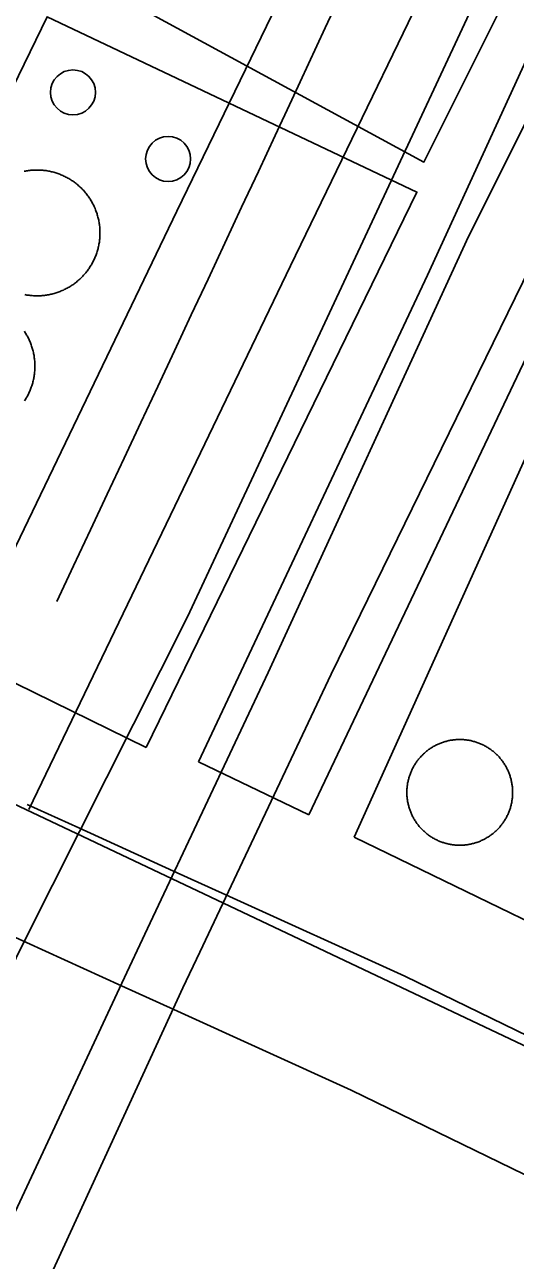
# Model space of a CAD drawing. Extents: x 3683613 to 3738215, y 469626 to 495384.
# Drawn here: x 3700472.5 to 3700589.3, y 478152 to 478446.3 of the extents above; entities that cross this region are included whole.
import ezdxf

# ---------------------------------------------------------------- set-up
doc = ezdxf.new("R2010")
doc.units = 0
for name, color, linetype in [('V-DOMW-TANK', 7, 'Continuous'), ('V-RAIL-TRAK', 7, 'Continuous'), ('V-ROAD-CNTR', 7, 'Continuous'), ('V-UTIL-LINE', 7, 'Continuous')]:
    doc.layers.add(name, color=color, linetype=linetype)

msp = doc.modelspace()

# ---------------------------------------------------------------- linework, layer by layer
at = {"layer": 'V-DOMW-TANK'}
for points in [[(3700472.41, 478411.36), (3700472.67, 478411.41), (3700472.92, 478411.46), (3700473.18, 478411.5), (3700473.44, 478411.54), (3700473.7, 478411.57), (3700473.96, 478411.6), (3700474.22, 478411.62), (3700474.48, 478411.64), (3700474.74, 478411.66), (3700475, 478411.67), (3700475.26, 478411.67), (3700475.53, 478411.67), (3700475.79, 478411.67), (3700476.05, 478411.66), (3700476.31, 478411.65), (3700476.57, 478411.63), (3700476.83, 478411.61), (3700477.09, 478411.58), (3700477.35, 478411.55), (3700477.61, 478411.52), (3700477.87, 478411.47), (3700478.13, 478411.43), (3700478.38, 478411.38), (3700478.64, 478411.33), (3700478.9, 478411.27), (3700479.15, 478411.21), (3700479.4, 478411.14), (3700479.65, 478411.07), (3700479.9, 478410.99), (3700480.15, 478410.91), (3700480.4, 478410.83), (3700480.65, 478410.74), (3700480.89, 478410.65), (3700481.13, 478410.55), (3700481.37, 478410.45), (3700481.61, 478410.34), (3700481.85, 478410.23), (3700482.09, 478410.12), (3700482.32, 478410), (3700482.55, 478409.88), (3700482.78, 478409.75), (3700483.01, 478409.62), (3700483.23, 478409.49), (3700483.45, 478409.35), (3700483.67, 478409.21), (3700483.89, 478409.06), (3700484.11, 478408.91), (3700484.32, 478408.76), (3700484.53, 478408.6), (3700484.73, 478408.44), (3700484.94, 478408.28), (3700485.14, 478408.11), (3700485.34, 478407.94), (3700485.53, 478407.77), (3700485.72, 478407.59), (3700485.91, 478407.41), (3700486.1, 478407.22), (3700486.28, 478407.04), (3700486.46, 478406.85), (3700486.63, 478406.65), (3700486.81, 478406.45), (3700486.98, 478406.26), (3700487.14, 478406.05), (3700487.3, 478405.85), (3700487.46, 478405.64)], [(3700487.46, 478405.64), (3700487.62, 478405.43), (3700487.77, 478405.21), (3700487.91, 478405), (3700488.05, 478404.78), (3700488.19, 478404.56), (3700488.33, 478404.33), (3700488.46, 478404.1), (3700488.59, 478403.88), (3700488.71, 478403.65), (3700488.83, 478403.42), (3700488.95, 478403.18), (3700489.06, 478402.95), (3700489.16, 478402.7), (3700489.27, 478402.47), (3700489.37, 478402.22), (3700489.46, 478401.98), (3700489.55, 478401.73), (3700489.64, 478401.49), (3700489.72, 478401.24), (3700489.79, 478400.99), (3700489.87, 478400.74), (3700489.94, 478400.48), (3700490, 478400.23), (3700490.06, 478399.98), (3700490.11, 478399.72), (3700490.17, 478399.46), (3700490.21, 478399.21), (3700490.25, 478398.95), (3700490.29, 478398.69), (3700490.32, 478398.43), (3700490.35, 478398.17), (3700490.38, 478397.91), (3700490.39, 478397.65), (3700490.41, 478397.39), (3700490.42, 478397.13), (3700490.42, 478396.86), (3700490.42, 478396.6), (3700490.42, 478396.34), (3700490.41, 478396.08), (3700490.4, 478395.82), (3700490.38, 478395.56), (3700490.36, 478395.3), (3700490.33, 478395.04), (3700490.3, 478394.78), (3700490.27, 478394.52), (3700490.23, 478394.26), (3700490.18, 478394), (3700490.13, 478393.75), (3700490.08, 478393.49), (3700490.02, 478393.23), (3700489.96, 478392.98), (3700489.89, 478392.73), (3700489.82, 478392.48), (3700489.74, 478392.23), (3700489.66, 478391.98), (3700489.58, 478391.73), (3700489.49, 478391.48), (3700489.4, 478391.24), (3700489.3, 478391), (3700489.2, 478390.75), (3700489.1, 478390.52), (3700488.98, 478390.28), (3700488.87, 478390.04), (3700488.75, 478389.81), (3700488.63, 478389.58), (3700488.5, 478389.35), (3700488.37, 478389.12), (3700488.24, 478388.9), (3700488.1, 478388.68), (3700487.96, 478388.46), (3700487.81, 478388.24), (3700487.67, 478388.02), (3700487.51, 478387.81), (3700487.36, 478387.6), (3700487.19, 478387.4), (3700487.03, 478387.19), (3700486.86, 478386.99), (3700486.69, 478386.79), (3700486.52, 478386.6), (3700486.34, 478386.41), (3700486.16, 478386.22), (3700485.97, 478386.03), (3700485.79, 478385.85), (3700485.6, 478385.67), (3700485.4, 478385.5), (3700485.21, 478385.33), (3700485.01, 478385.16), (3700484.8, 478384.99), (3700484.6, 478384.83), (3700484.39, 478384.67), (3700484.18, 478384.51), (3700483.96, 478384.36), (3700483.75, 478384.22), (3700483.53, 478384.08), (3700483.31, 478383.94), (3700483.08, 478383.8), (3700482.86, 478383.67), (3700482.63, 478383.54), (3700482.4, 478383.42), (3700482.17, 478383.3)], [(3700482.17, 478383.3), (3700481.93, 478383.18), (3700481.7, 478383.07), (3700481.46, 478382.97), (3700481.22, 478382.86), (3700480.97, 478382.77), (3700480.73, 478382.67), (3700480.48, 478382.58), (3700480.24, 478382.49), (3700479.99, 478382.41), (3700479.74, 478382.34), (3700479.49, 478382.26), (3700479.23, 478382.19), (3700478.98, 478382.13), (3700478.73, 478382.07), (3700478.47, 478382.02), (3700478.22, 478381.96), (3700477.96, 478381.92), (3700477.7, 478381.88), (3700477.44, 478381.84), (3700477.18, 478381.81), (3700476.92, 478381.78), (3700476.66, 478381.76), (3700476.4, 478381.74), (3700476.14, 478381.72), (3700475.88, 478381.71), (3700475.62, 478381.71), (3700475.35, 478381.71), (3700475.09, 478381.71), (3700474.83, 478381.72), (3700474.57, 478381.73), (3700474.31, 478381.75), (3700474.05, 478381.77), (3700473.79, 478381.8), (3700473.53, 478381.83), (3700473.27, 478381.86), (3700473.01, 478381.9), (3700472.75, 478381.95), (3700472.5, 478382)], [(3700472.42, 478373.26), (3700472.56, 478373.04), (3700472.7, 478372.82), (3700472.83, 478372.6), (3700472.96, 478372.37), (3700473.09, 478372.14), (3700473.22, 478371.91), (3700473.33, 478371.68), (3700473.45, 478371.44), (3700473.56, 478371.21), (3700473.67, 478370.97), (3700473.77, 478370.73), (3700473.87, 478370.48), (3700473.97, 478370.24), (3700474.06, 478370), (3700474.14, 478369.75), (3700474.22, 478369.5), (3700474.3, 478369.25), (3700474.38, 478369), (3700474.44, 478368.75), (3700474.5, 478368.49), (3700474.56, 478368.24), (3700474.62, 478367.98), (3700474.67, 478367.72), (3700474.72, 478367.47), (3700474.76, 478367.21), (3700474.79, 478366.95), (3700474.83, 478366.69), (3700474.86, 478366.43), (3700474.88, 478366.17), (3700474.9, 478365.91), (3700474.91, 478365.65), (3700474.92, 478365.39), (3700474.93, 478365.13), (3700474.93, 478364.86), (3700474.93, 478364.6), (3700474.92, 478364.34), (3700474.9, 478364.08), (3700474.89, 478363.82), (3700474.87, 478363.56), (3700474.84, 478363.3), (3700474.81, 478363.04), (3700474.77, 478362.78), (3700474.73, 478362.52), (3700474.69, 478362.27), (3700474.64, 478362.01), (3700474.58, 478361.75), (3700474.53, 478361.5), (3700474.47, 478361.24), (3700474.4, 478360.99), (3700474.33, 478360.74), (3700474.25, 478360.49), (3700474.17, 478360.24), (3700474.08, 478359.99), (3700474, 478359.74), (3700473.91, 478359.5), (3700473.81, 478359.26), (3700473.71, 478359.02), (3700473.6, 478358.78), (3700473.49, 478358.54), (3700473.38, 478358.31), (3700473.26, 478358.07), (3700473.14, 478357.84), (3700473.01, 478357.61), (3700472.88, 478357.38), (3700472.75, 478357.16), (3700472.61, 478356.94), (3700472.46, 478356.72)], [(3700564.73, 478268.96), (3700564.83, 478269.15), (3700564.93, 478269.35), (3700565.04, 478269.54), (3700565.15, 478269.73), (3700565.26, 478269.92), (3700565.37, 478270.11), (3700565.49, 478270.29), (3700565.61, 478270.48), (3700565.74, 478270.66), (3700565.87, 478270.84), (3700566, 478271.02), (3700566.13, 478271.19), (3700566.27, 478271.36), (3700566.41, 478271.53), (3700566.55, 478271.7), (3700566.69, 478271.86), (3700566.84, 478272.03), (3700566.99, 478272.18), (3700567.15, 478272.34), (3700567.3, 478272.49), (3700567.46, 478272.65), (3700567.62, 478272.8), (3700567.79, 478272.94), (3700567.96, 478273.08), (3700568.12, 478273.22), (3700568.3, 478273.36), (3700568.47, 478273.49), (3700568.65, 478273.62), (3700568.83, 478273.75), (3700569.01, 478273.88), (3700569.19, 478274), (3700569.38, 478274.12), (3700569.56, 478274.23), (3700569.75, 478274.34), (3700569.94, 478274.45), (3700570.14, 478274.55), (3700570.33, 478274.66), (3700570.53, 478274.76), (3700570.73, 478274.85), (3700570.93, 478274.94), (3700571.13, 478275.03), (3700571.33, 478275.11), (3700571.54, 478275.19), (3700571.74, 478275.27), (3700571.95, 478275.34), (3700572.16, 478275.41), (3700572.37, 478275.48), (3700572.58, 478275.54), (3700572.79, 478275.6), (3700573, 478275.66), (3700573.21, 478275.71), (3700573.43, 478275.76), (3700573.64, 478275.8), (3700573.86, 478275.84), (3700574.08, 478275.87), (3700574.29, 478275.91), (3700574.51, 478275.93), (3700574.73, 478275.96), (3700574.95, 478275.98), (3700575.17, 478276)], [(3700575.17, 478276), (3700575.39, 478276.01), (3700575.61, 478276.02), (3700575.83, 478276.03), (3700576.05, 478276.03), (3700576.27, 478276.03), (3700576.48, 478276.02), (3700576.7, 478276.01), (3700576.92, 478276), (3700577.14, 478275.98), (3700577.36, 478275.96), (3700577.58, 478275.94), (3700577.8, 478275.91), (3700578.02, 478275.88), (3700578.23, 478275.84), (3700578.45, 478275.8), (3700578.66, 478275.76), (3700578.88, 478275.71), (3700579.09, 478275.66), (3700579.3, 478275.6), (3700579.52, 478275.54), (3700579.73, 478275.48), (3700579.94, 478275.42), (3700580.15, 478275.35), (3700580.35, 478275.27), (3700580.56, 478275.2), (3700580.76, 478275.11), (3700580.96, 478275.03), (3700581.17, 478274.94), (3700581.37, 478274.85), (3700581.56, 478274.76), (3700581.76, 478274.66), (3700581.96, 478274.56), (3700582.15, 478274.45), (3700582.34, 478274.35), (3700582.53, 478274.23), (3700582.72, 478274.12), (3700582.9, 478274), (3700583.08, 478273.88), (3700583.27, 478273.76), (3700583.44, 478273.63), (3700583.62, 478273.5), (3700583.8, 478273.36), (3700583.97, 478273.23), (3700584.14, 478273.09), (3700584.3, 478272.95), (3700584.47, 478272.8), (3700584.63, 478272.65), (3700584.79, 478272.5), (3700584.95, 478272.35), (3700585.1, 478272.19), (3700585.25, 478272.03), (3700585.4, 478271.87), (3700585.55, 478271.7), (3700585.69, 478271.54), (3700585.83, 478271.37), (3700585.96, 478271.2), (3700586.1, 478271.02), (3700586.23, 478270.84), (3700586.36, 478270.67), (3700586.48, 478270.48), (3700586.6, 478270.3), (3700586.72, 478270.12), (3700586.84, 478269.93), (3700586.95, 478269.74), (3700587.06, 478269.55), (3700587.16, 478269.35), (3700587.26, 478269.16), (3700587.36, 478268.96), (3700587.46, 478268.77), (3700587.55, 478268.57), (3700587.63, 478268.37), (3700587.72, 478268.16), (3700587.8, 478267.96), (3700587.88, 478267.75), (3700587.95, 478267.54), (3700588.02, 478267.34), (3700588.08, 478267.13), (3700588.15, 478266.92), (3700588.21, 478266.71), (3700588.26, 478266.49), (3700588.31, 478266.28), (3700588.36, 478266.06), (3700588.4, 478265.85), (3700588.45, 478265.63), (3700588.48, 478265.42), (3700588.51, 478265.2), (3700588.54, 478264.98), (3700588.57, 478264.76), (3700588.59, 478264.54), (3700588.6, 478264.33), (3700588.62, 478264.11), (3700588.63, 478263.89), (3700588.63, 478263.67), (3700588.64, 478263.45), (3700588.63, 478263.23), (3700588.63, 478263.01), (3700588.62, 478262.79), (3700588.6, 478262.57), (3700588.59, 478262.35), (3700588.57, 478262.13)], [(3700572.58, 478251.34), (3700572.37, 478251.4), (3700572.16, 478251.47), (3700571.96, 478251.54), (3700571.75, 478251.61), (3700571.54, 478251.69), (3700571.34, 478251.77), (3700571.13, 478251.85), (3700570.94, 478251.94), (3700570.73, 478252.04), (3700570.53, 478252.13), (3700570.34, 478252.23), (3700570.14, 478252.33), (3700569.95, 478252.43), (3700569.76, 478252.54), (3700569.57, 478252.65), (3700569.38, 478252.77), (3700569.2, 478252.89), (3700569.01, 478253.01), (3700568.83, 478253.13), (3700568.65, 478253.26), (3700568.48, 478253.39), (3700568.3, 478253.52), (3700568.13, 478253.66), (3700567.96, 478253.8), (3700567.79, 478253.94), (3700567.63, 478254.09), (3700567.47, 478254.23), (3700567.31, 478254.39), (3700567.15, 478254.54), (3700567, 478254.7), (3700566.85, 478254.86), (3700566.7, 478255.02), (3700566.55, 478255.18), (3700566.41, 478255.35), (3700566.27, 478255.52), (3700566.13, 478255.69), (3700566, 478255.86), (3700565.87, 478256.04), (3700565.74, 478256.22), (3700565.62, 478256.4), (3700565.5, 478256.58), (3700565.38, 478256.77), (3700565.26, 478256.96), (3700565.15, 478257.15), (3700565.04, 478257.34), (3700564.94, 478257.53), (3700564.84, 478257.73), (3700564.74, 478257.92), (3700564.64, 478258.12), (3700564.55, 478258.32), (3700564.46, 478258.52), (3700564.38, 478258.73), (3700564.3, 478258.93), (3700564.22, 478259.14), (3700564.15, 478259.34), (3700564.08, 478259.55), (3700564.01, 478259.76), (3700563.95, 478259.97), (3700563.89, 478260.18), (3700563.83, 478260.4), (3700563.79, 478260.61), (3700563.74, 478260.82), (3700563.69, 478261.04), (3700563.65, 478261.26), (3700563.62, 478261.47), (3700563.58, 478261.69), (3700563.56, 478261.91), (3700563.53, 478262.12), (3700563.51, 478262.34), (3700563.49, 478262.56), (3700563.48, 478262.78), (3700563.47, 478263), (3700563.46, 478263.22), (3700563.46, 478263.44), (3700563.46, 478263.66), (3700563.47, 478263.88), (3700563.48, 478264.1), (3700563.49, 478264.32), (3700563.51, 478264.54), (3700563.53, 478264.76), (3700563.56, 478264.97), (3700563.58, 478265.19), (3700563.62, 478265.41), (3700563.65, 478265.63), (3700563.69, 478265.84), (3700563.74, 478266.06), (3700563.78, 478266.27), (3700563.83, 478266.48), (3700563.89, 478266.7), (3700563.95, 478266.91), (3700564.01, 478267.12), (3700564.08, 478267.33), (3700564.15, 478267.54), (3700564.22, 478267.74), (3700564.3, 478267.95), (3700564.38, 478268.16), (3700564.46, 478268.36), (3700564.55, 478268.56), (3700564.64, 478268.76), (3700564.73, 478268.96)], [(3700588.57, 478262.13), (3700588.54, 478261.91), (3700588.52, 478261.7), (3700588.48, 478261.48), (3700588.45, 478261.26), (3700588.41, 478261.04), (3700588.36, 478260.83), (3700588.31, 478260.61), (3700588.26, 478260.4), (3700588.21, 478260.19), (3700588.15, 478259.98), (3700588.09, 478259.77), (3700588.02, 478259.56), (3700587.95, 478259.35), (3700587.88, 478259.14), (3700587.8, 478258.93), (3700587.72, 478258.73), (3700587.64, 478258.53), (3700587.55, 478258.33), (3700587.46, 478258.13), (3700587.37, 478257.93), (3700587.27, 478257.73), (3700587.17, 478257.54), (3700587.06, 478257.34), (3700586.95, 478257.15), (3700586.84, 478256.96), (3700586.73, 478256.78), (3700586.61, 478256.59), (3700586.48, 478256.41), (3700586.36, 478256.23), (3700586.23, 478256.05), (3700586.1, 478255.87), (3700585.97, 478255.7), (3700585.83, 478255.53), (3700585.69, 478255.35), (3700585.55, 478255.19), (3700585.41, 478255.02), (3700585.26, 478254.86), (3700585.1, 478254.7), (3700584.95, 478254.55), (3700584.8, 478254.39), (3700584.64, 478254.24), (3700584.47, 478254.09), (3700584.31, 478253.95), (3700584.14, 478253.8), (3700583.97, 478253.66), (3700583.8, 478253.53), (3700583.63, 478253.39), (3700583.45, 478253.26), (3700583.27, 478253.14), (3700583.09, 478253.01), (3700582.91, 478252.89), (3700582.72, 478252.77), (3700582.53, 478252.66), (3700582.35, 478252.54), (3700582.15, 478252.44), (3700581.96, 478252.33), (3700581.77, 478252.23), (3700581.57, 478252.13), (3700581.37, 478252.04), (3700581.17, 478251.95), (3700580.97, 478251.86), (3700580.77, 478251.78), (3700580.56, 478251.69), (3700580.35, 478251.62), (3700580.15, 478251.54), (3700579.94, 478251.47), (3700579.73, 478251.41), (3700579.52, 478251.35), (3700579.31, 478251.29), (3700579.1, 478251.23), (3700578.88, 478251.18), (3700578.67, 478251.13), (3700578.46, 478251.09), (3700578.24, 478251.05), (3700578.02, 478251.01), (3700577.8, 478250.98), (3700577.59, 478250.95), (3700577.37, 478250.92), (3700577.15, 478250.91), (3700576.93, 478250.89), (3700576.71, 478250.87), (3700576.49, 478250.86), (3700576.27, 478250.86), (3700576.05, 478250.85), (3700575.83, 478250.86), (3700575.61, 478250.86), (3700575.39, 478250.87), (3700575.17, 478250.89), (3700574.96, 478250.91), (3700574.74, 478250.92), (3700574.52, 478250.95), (3700574.3, 478250.98), (3700574.08, 478251.01), (3700573.87, 478251.05), (3700573.65, 478251.09), (3700573.44, 478251.13), (3700573.22, 478251.18), (3700573.01, 478251.23), (3700572.79, 478251.28), (3700572.58, 478251.34)]]:
    msp.add_lwpolyline(points, dxfattribs=at)
for centre in [(3700483.99, 478430.16), (3700506.64, 478414.3)]:
    msp.add_circle(centre, 5.36, dxfattribs=at)
at = {"layer": 'V-RAIL-TRAK'}
for points in [[(3700396.54, 478003.92), (3700416.58, 478071.64), (3700426.07, 478103.7), (3700460.6, 478201.06), (3700470.75, 478224.6), (3700479.16, 478241.33), (3700511.27, 478305.24), (3700587.88, 478469.51), (3700596.55, 478487.7), (3700597.52, 478489.73), (3700657.84, 478614.96), (3700718.62, 478746.53), (3700767.63, 478852.07), (3700811.3, 478944.6), (3700863.78, 479058.43), (3700874.44, 479079.69), (3700875.59, 479081.99), (3700922.18, 479182.54), (3700998.51, 479346.53)], [(3700305.39, 477825.43), (3700311.48, 477834.67), (3700317.4, 477844.03), (3700350.96, 477910.27), (3700396.54, 478003.92), (3700432.14, 478082.03), (3700495.62, 478218.04), (3700501.75, 478231.06), (3700530.44, 478292), (3700578.1, 478395.87), (3700618.66, 478476.92), (3700668.17, 478582.88), (3700711.42, 478680.37), (3700740.23, 478749.57)], [(3700317.4, 477844.03), (3700337.93, 477875), (3700378.83, 477948.37), (3700419.44, 478023.13), (3700453.41, 478093.62), (3700510.12, 478216.87), (3700514.16, 478225.42), (3700545.43, 478291.57), (3700599.8, 478402.79), (3700632.69, 478470.07), (3700640.57, 478486.2), (3700692.38, 478601.3), (3700757.78, 478743.36)]]:
    msp.add_lwpolyline(points, dxfattribs=at)
at = {"layer": 'V-ROAD-CNTR'}
for points in [[(3700446.74, 478273), (3700508.72, 478401.89), (3700552.67, 478492.71)], [(3700473.46, 478259.36), (3700535.75, 478388.85), (3700579.65, 478479.6)], [(3700473.06, 478260.58), (3700485.37, 478254.98), (3700507.95, 478244.71), (3700520.37, 478239.07), (3700562.98, 478219.7), (3700719.19, 478143.58), (3700768.32, 478119.81)], [(3700460.64, 478233.27), (3700472.95, 478227.67), (3700495.54, 478217.4), (3700507.96, 478211.76), (3700550.2, 478192.55), (3700706.09, 478116.59), (3700760.15, 478090.43)]]:
    msp.add_lwpolyline(points, dxfattribs=at)
msp.add_spline([(3701000.46, 478961.97), (3700998.15, 479020.49), (3700975.74, 479052.4), (3700904.77, 479073.13), (3700875.58, 479079.54), (3700847.93, 479086.74), (3700835.72, 479075.96), (3700812.34, 479034.7), (3700774.17, 478970.89), (3700724.84, 478860.21), (3700480.15, 478308.89)], degree=3, dxfattribs=at)
at = {"layer": 'V-UTIL-LINE'}
for p, q in [((3700550.91, 478252.77), (3700635.35, 478439.99)), ((3700414.23, 478316.98), (3700501.43, 478274.12)), ((3700513.84, 478270.71), (3700540.12, 478258.13))]:
    msp.add_line(p, q, dxfattribs=at)
for points in [[(3700483.06, 478459.48), (3700567.5, 478413.57), (3700619.48, 478517.61), (3700692.47, 478675.26), (3700643.52, 478697.72), (3700645.14, 478700.49), (3700603.71, 478714.79), (3700559.49, 478627.62)], [(3700513.84, 478270.71), (3700568.41, 478386.61), (3700601.02, 478457.96), (3700629.23, 478445.68), (3700540.12, 478258.13)], [(3700414.23, 478316.98), (3700420.62, 478330.46), (3700477.84, 478448.17), (3700565.84, 478406.41), (3700501.43, 478274.12)], [(3700279.82, 478439.94), (3700229.03, 478330.97), (3700222.89, 478320.23), (3700204.36, 478336.93), (3700224.07, 478376.54), (3700264.52, 478355.21), (3700419.58, 478284.53), (3700613.72, 478192.5), (3700591.38, 478145.21)], [(3700550.91, 478252.77), (3700628.1, 478215.29), (3700634.33, 478222.79), (3700716.5, 478393.76), (3700720.79, 478401.79), (3700635.35, 478439.99)]]:
    msp.add_lwpolyline(points, dxfattribs=at)

doc.saveas('drawing.dxf')
